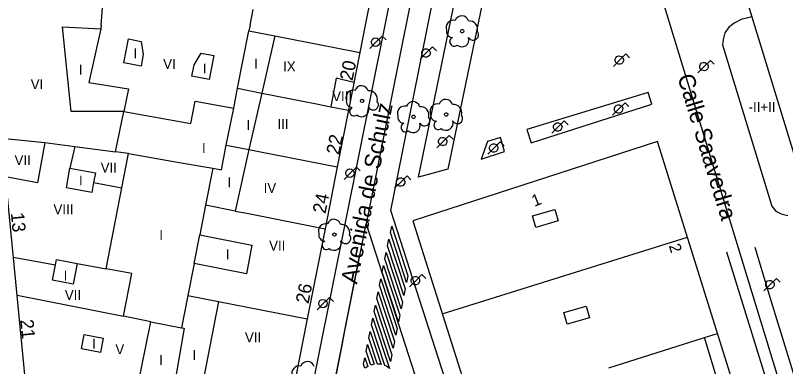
# Model space of a CAD drawing. Extents: x 282771 to 285132, y 4823109 to 4825496.
# Drawn here: x 284607.7 to 284723.9, y 4823744.1 to 4823797 of the extents above; entities that cross this region are included whole.
import ezdxf

# ---------------------------------------------------------------- set-up
doc = ezdxf.new("R2010")
doc.units = 0
for name, color, linetype in [('ACERA-BORDILLO', 7, 'Continuous'), ('ARBOL', 7, 'Continuous'), ('CALLE-EJE', 7, 'Continuous'), ('CALLE-TEXTO', 7, 'Continuous'), ('EDIFICIO', 7, 'Continuous'), ('FAROLA', 7, 'Continuous'), ('INTERIOR-EDIFICIO', 7, 'Continuous'), ('MEDIANERA', 7, 'Continuous'), ('NUM-LOCAL', 7, 'Continuous'), ('NUM-PORTAL', 7, 'Continuous'), ('NUM-VADO', 7, 'Continuous'), ('PASO-PEATONES', 7, 'Continuous'), ('SENAL-VIARIA', 7, 'Continuous'), ('TXT-ALTURA-EDIFICIO', 7, 'Continuous'), ('ZONA-VERDE', 7, 'Continuous')]:
    doc.layers.add(name, color=color, linetype=linetype)

msp = doc.modelspace()

# ---------------------------------------------------------------- linework, layer by layer
at = {"layer": 'ACERA-BORDILLO'}
for points in [[(284724.3, 4823717.91), (284723.88, 4823717.71), (284723.46, 4823717.55), (284687.44, 4823705.92), (284687.18, 4823705.85), (284686.9, 4823705.8), (284686.62, 4823705.78), (284686.32, 4823705.78), (284686.02, 4823705.82), (284685.72, 4823705.88), (284685.43, 4823705.98), (284685.15, 4823706.11), (284684.88, 4823706.26), (284684.63, 4823706.44), (284684.4, 4823706.65), (284684.2, 4823706.87), (284684.02, 4823707.11), (284683.88, 4823707.35), (284683.75, 4823707.6), (284683.66, 4823707.86), (284664.39, 4823767.65), (284669.96, 4823795.55), (284677.23, 4823831.67)], [(284638.08, 4823690.25), (284639.98, 4823691.13), (284641.63, 4823692.53), (284642.85, 4823694.32), (284643.53, 4823696.3), (284663.5, 4823795.56), (284669.57, 4823825.69)], [(284715, 4823761.41), (284726.7, 4823723.79)], [(284719.31, 4823762.09), (284721.78, 4823753.89), (284730.37, 4823725.98)]]:
    msp.add_lwpolyline(points, dxfattribs=at)
at = {"layer": 'ARBOL'}
for centre in [(284660.03, 4823784.15), (284655.86, 4823764)]:
    msp.add_circle(centre, 0.255, dxfattribs=at)
for centre, radius, start, end in [((284658.7, 4823784.68), 1.1, 75.4318, 200.5561), ((284659.96, 4823785.41), 1.04, 15.6423, 161.3843), ((284661.09, 4823784.41), 1.27, 345.0327, 95.7993), ((284658.59, 4823784.11), 0.935, 168.599, 268.1324), ((284661.7, 4823783.58), 0.797, 208.9625, 38.991), ((284658.83, 4823782.56), 0.672, 113.7367, 309.4725), ((284659.97, 4823782.86), 1.09, 228.9545, 17.928), ((284655.79, 4823765.26), 1.04, 15.6423, 161.3843), ((284654.53, 4823764.53), 1.1, 75.4318, 200.5561), ((284656.92, 4823764.26), 1.27, 345.0327, 95.7993), ((284654.42, 4823763.96), 0.935, 168.599, 268.1324), ((284657.53, 4823763.43), 0.797, 208.9625, 38.991), ((284654.66, 4823762.41), 0.672, 113.7367, 309.4725), ((284655.8, 4823762.71), 1.09, 228.9545, 17.928), ((284650.53, 4823743.08), 1.1, 75.4318, 200.5561), ((284651.79, 4823743.81), 1.04, 15.6423, 161.3843)]:
    msp.add_arc(centre, radius, start, end, dxfattribs=at)
for centre, major_axis, ratio, start_param, end_param in [((284673.81, 4823795.21), (0.638, 0.892), 0.999979, 0.366215, 2.550046), ((284675.07, 4823795.94), (0.604, 0.845), 0.999979, 5.605876, 8.149555), ((284676.2, 4823794.94), (0.74, 1.04), 0.999979, 5.071639, 7.004879), ((284673.7, 4823794.64), (-0.544, -0.761), 0.999979, 5.133882, 6.871067), ((284676.81, 4823794.11), (-0.463, -0.648), 0.999979, 5.838357, 9.154982), ((284673.94, 4823793.09), (-0.391, -0.547), 0.999979, 4.176355, 7.592588), ((284675.08, 4823793.39), (-0.631, -0.883), 0.999979, 6.187284, 8.787362), ((284666.46, 4823782.28), (0.611, 0.911), 0.999978, 0.33642, 2.52025), ((284667.72, 4823783.01), (0.578, 0.863), 0.999978, 5.576081, 8.11976), ((284671.41, 4823782.62), (0.638, 0.892), 0.999979, 0.366215, 2.550046), ((284672.67, 4823783.35), (0.604, 0.845), 0.999979, 5.605876, 8.149555), ((284673.8, 4823782.35), (0.74, 1.04), 0.999979, 5.071639, 7.004879), ((284668.85, 4823782.01), (0.71, 1.06), 0.999978, 5.041844, 6.975084), ((284671.3, 4823782.05), (-0.544, -0.761), 0.999979, 5.133882, 6.871067), ((284666.35, 4823781.71), (-0.521, -0.777), 0.999978, 5.104086, 6.841272), ((284669.46, 4823781.18), (-0.444, -0.662), 0.999978, 5.808562, 9.125186), ((284671.54, 4823780.5), (-0.391, -0.547), 0.999979, 4.176355, 7.592588), ((284672.68, 4823780.8), (-0.631, -0.883), 0.999979, 6.187284, 8.787362), ((284674.41, 4823781.52), (-0.463, -0.648), 0.999979, 5.838357, 9.154982), ((284666.59, 4823780.16), (-0.374, -0.558), 0.999978, 4.146559, 7.562793), ((284667.73, 4823780.46), (-0.605, -0.902), 0.999978, 6.157489, 8.757566)]:
    msp.add_ellipse(centre, major_axis=major_axis, ratio=ratio, start_param=start_param, end_param=end_param, dxfattribs=at)
for centre, major_axis, ratio in [((284675.14, 4823794.68), (0.148, 0.207), 0.999979), ((284672.74, 4823782.09), (0.148, 0.207), 0.999979), ((284667.79, 4823781.75), (0.142, 0.211), 0.999978)]:
    msp.add_ellipse(centre, major_axis=major_axis, ratio=ratio, dxfattribs=at)
at = {"layer": 'CALLE-EJE'}
for points in [[(284691.93, 4823843.22), (284728.21, 4823724.69), (284730.74, 4823714.34)], [(284675.04, 4823838.01), (284672.35, 4823824.18), (284660.64, 4823765.59)], [(284645.03, 4823686.98), (284647.55, 4823699.96), (284660.64, 4823765.59)], [(284660.64, 4823765.59), (284682.18, 4823698.86)]]:
    msp.add_lwpolyline(points, dxfattribs=at)
at = {"layer": 'EDIFICIO'}
for points in [[(284733.29, 4823846.71), (284703.09, 4823837.9), (284702.15, 4823837.43), (284701.61, 4823837.06), (284701.25, 4823836.27), (284701.33, 4823835.47), (284710.84, 4823804.37), (284711.24, 4823803.72), (284711.68, 4823803.17), (284712.19, 4823802.89), (284712.87, 4823802.74), (284713.67, 4823802.82), (284716.73, 4823803.76), (284718.85, 4823796.83), (284717.26, 4823796.41), (284716.2, 4823795.87), (284715.74, 4823795.55)], [(284663.31, 4823809.77), (284660.5, 4823795.56), (284659.69, 4823791.44), (284657.98, 4823782.76), (284656.29, 4823774.2), (284654.45, 4823764.88), (284651.77, 4823751.28), (284648.8, 4823736.23), (284646.72, 4823725.68), (284644.94, 4823716.63), (284643, 4823706.79), (284640.8, 4823695.62), (284639.15, 4823693.78), (284616.9, 4823686.6), (284614.51, 4823688.11), (284613.02, 4823703.31), (284611.81, 4823715.69), (284609.04, 4823743.9), (284607.97, 4823754.8), (284605.65, 4823778.53), (284603.98, 4823795.56), (284603.22, 4823803.31)], [(284715.74, 4823795.55), (284715.45, 4823795.35), (284714.78, 4823794.44), (284714.5, 4823793.41), (284714.44, 4823792.61), (284721.88, 4823768.26), (284722.47, 4823767.55), (284723.28, 4823767.14), (284724.28, 4823766.86)], [(284685.86, 4823708.82), (284695.07, 4823711.69), (284713.6, 4823717.48), (284722.66, 4823720.32), (284704.62, 4823778.01), (284667.68, 4823766.06), (284685.86, 4823708.82)]]:
    msp.add_lwpolyline(points, dxfattribs=at)
at = {"layer": 'FAROLA'}
for p, q in [((284663.06, 4823793.94), (284662.12, 4823793.01)), ((284663.65, 4823793.35), (284663.06, 4823793.94)), ((284662.12, 4823793.01), (284661.19, 4823792.07)), ((284670.66, 4823792.31), (284669.72, 4823791.38)), ((284671.25, 4823791.72), (284670.66, 4823792.31)), ((284669.72, 4823791.38), (284668.79, 4823790.44)), ((284699.82, 4823791.23), (284698.88, 4823790.3)), ((284700.41, 4823790.64), (284699.82, 4823791.23)), ((284698.88, 4823790.3), (284697.95, 4823789.36)), ((284711.65, 4823789.34), (284710.72, 4823788.4)), ((284712.59, 4823790.27), (284711.65, 4823789.34)), ((284713.18, 4823789.68), (284712.59, 4823790.27)), ((284699.71, 4823783.88), (284698.77, 4823782.95)), ((284700.3, 4823783.29), (284699.71, 4823783.88)), ((284698.77, 4823782.95), (284697.84, 4823782.01)), ((284690.54, 4823781.16), (284689.6, 4823780.23)), ((284691.13, 4823780.57), (284690.54, 4823781.16)), ((284689.6, 4823780.23), (284688.67, 4823779.29)), ((284673.19, 4823778.96), (284672.25, 4823778.03)), ((284673.78, 4823778.37), (284673.19, 4823778.96)), ((284672.25, 4823778.03), (284671.32, 4823777.09)), ((284680.88, 4823777.97), (284679.94, 4823777.04)), ((284681.47, 4823777.38), (284680.88, 4823777.97)), ((284679.94, 4823777.04), (284679.01, 4823776.1)), ((284659.18, 4823774.18), (284658.24, 4823773.25)), ((284659.77, 4823773.59), (284659.18, 4823774.18)), ((284658.24, 4823773.25), (284657.31, 4823772.31)), ((284665.88, 4823771.91), (284664.95, 4823770.97)), ((284666.82, 4823772.84), (284665.88, 4823771.91)), ((284667.41, 4823772.25), (284666.82, 4823772.84)), ((284669.07, 4823757.97), (284668.13, 4823757.04)), ((284669.66, 4823757.38), (284669.07, 4823757.97)), ((284668.13, 4823757.04), (284667.2, 4823756.1)), ((284722.55, 4823757.39), (284721.61, 4823756.46)), ((284723.14, 4823756.8), (284722.55, 4823757.39)), ((284721.61, 4823756.46), (284720.68, 4823755.52)), ((284655.11, 4823754.51), (284654.17, 4823753.58)), ((284655.7, 4823753.92), (284655.11, 4823754.51)), ((284654.17, 4823753.58), (284653.24, 4823752.64))]:
    msp.add_line(p, q, dxfattribs=at)
for centre in [(284662.08, 4823793.01), (284658.2, 4823773.25), (284654.13, 4823753.58)]:
    msp.add_circle(centre, 0.637, dxfattribs=at)
for centre, major_axis, ratio in [((284669.68, 4823791.38), (0.359, 0.527), 0.999978), ((284698.84, 4823790.3), (0.358, 0.528), 0.999978), ((284711.61, 4823789.34), (0.359, 0.527), 0.999978), ((284698.73, 4823782.95), (0.359, 0.527), 0.999978), ((284689.56, 4823780.23), (0.359, 0.527), 0.999978), ((284672.21, 4823778.03), (0.359, 0.527), 0.999978), ((284679.9, 4823777.04), (0.359, 0.527), 0.999978), ((284665.84, 4823771.91), (0.372, 0.518), 0.999979), ((284668.09, 4823757.04), (0.36, 0.526), 0.999978), ((284721.57, 4823756.46), (0.359, 0.527), 0.999978)]:
    msp.add_ellipse(centre, major_axis=major_axis, ratio=ratio, dxfattribs=at)
at = {"layer": 'INTERIOR-EDIFICIO'}
msp.add_line((284624.1, 4823782.54), (284634.19, 4823780.75), dxfattribs=at)
for points in [[(284624.1, 4823782.54), (284616.12, 4823782.55), (284614.81, 4823795.34), (284620.62, 4823795), (284618.79, 4823786.92)], [(284634.19, 4823780.75), (284634.85, 4823784.13), (284640.66, 4823783.07), (284641.25, 4823786.07), (284642.97, 4823794.74), (284646.87, 4823793.96), (284644.91, 4823785.34), (284642.97, 4823776.82), (284640.87, 4823767.54), (284636.43, 4823768.43), (284635.54, 4823763.95), (284643.42, 4823762.39), (284642.57, 4823758.08), (284634.69, 4823759.64), (284633.73, 4823754.83), (284638.35, 4823753.92), (284635.43, 4823738.89)], [(284624.77, 4823793.51), (284626.72, 4823793.13), (284627.02, 4823791.15), (284626.68, 4823789.39), (284624.07, 4823789.9), (284624.77, 4823793.51)], [(284634.69, 4823789.61), (284635.75, 4823791.36), (284637.67, 4823791), (284636.97, 4823787.38), (284634.36, 4823787.89), (284634.69, 4823789.61)], [(284618.79, 4823786.92), (284624.79, 4823785.98), (284624.1, 4823782.54)], [(284626.12, 4823740.69), (284628.16, 4823750.85), (284624.01, 4823751.67), (284625.27, 4823758.1), (284621.41, 4823758.81), (284623.77, 4823771.03), (284624.77, 4823776.2), (284622.82, 4823776.46), (284624.1, 4823782.54)], [(284619.79, 4823773.29), (284619.52, 4823771.84), (284619.25, 4823770.32), (284615.41, 4823771.02), (284615.95, 4823774), (284619.79, 4823773.29)], [(284689.13, 4823767.8), (284689.63, 4823766.05), (284686.26, 4823765.08), (284685.76, 4823766.83), (284689.13, 4823767.8)], [(284613.77, 4823759.41), (284613.93, 4823760.22), (284617.03, 4823759.63), (284616.44, 4823756.52), (284613.34, 4823757.12), (284613.77, 4823759.41)], [(284693.83, 4823753.19), (284694.33, 4823751.44), (284690.96, 4823750.47), (284690.46, 4823752.22), (284693.83, 4823753.19)], [(284620.96, 4823748.35), (284620.54, 4823746.2), (284617.7, 4823746.76), (284618.12, 4823748.92), (284620.96, 4823748.35)]]:
    msp.add_lwpolyline(points, dxfattribs=at)
at = {"layer": 'MEDIANERA'}
for p, q in [((284718.85, 4823796.83), (284727.75, 4823767.73)), ((284672.13, 4823752.05), (284709.12, 4823763.6)), ((284697.29, 4823743.92), (284711.7, 4823748.48)), ((284711.7, 4823748.48), (284713.66, 4823749.1)), ((284719.22, 4823723.85), (284711.7, 4823748.48))]:
    msp.add_line(p, q, dxfattribs=at)
for points in [[(284620.66, 4823795.56), (284621.19, 4823802.15)], [(284643.13, 4823795.56), (284643.6, 4823797.94)], [(284620.66, 4823795.56), (284620.62, 4823795)], [(284643.13, 4823795.56), (284642.97, 4823794.74)], [(284646.87, 4823793.96), (284649.67, 4823793.41), (284655.88, 4823792.19), (284659.69, 4823791.44)], [(284658.79, 4823786.92), (284656.14, 4823787.56), (284655.3, 4823783.28)], [(284641.25, 4823786.07), (284644.91, 4823785.34)], [(284644.91, 4823785.34), (284653.15, 4823783.71), (284655.3, 4823783.28)], [(284639.55, 4823777.5), (284640.66, 4823783.07)], [(284655.3, 4823783.28), (284657.98, 4823782.76)], [(284605.65, 4823778.53), (284612.18, 4823777.89)], [(284612.18, 4823777.89), (284611.06, 4823771.82), (284606.22, 4823772.69)], [(284612.18, 4823777.89), (284616.7, 4823777.28)], [(284616.7, 4823777.28), (284615.95, 4823774)], [(284616.7, 4823777.28), (284622.82, 4823776.46)], [(284637.53, 4823773.99), (284638.82, 4823773.77), (284639.55, 4823777.5)], [(284639.55, 4823777.5), (284642.97, 4823776.82), (284644.48, 4823776.53)], [(284644.48, 4823776.53), (284656.29, 4823774.2)], [(284624.77, 4823776.2), (284633.04, 4823774.76), (284637.53, 4823773.99)], [(284637.53, 4823773.99), (284636.43, 4823768.43)], [(284619.52, 4823771.84), (284623.77, 4823771.03)], [(284640.87, 4823767.54), (284642.63, 4823767.2)], [(284642.63, 4823767.2), (284654.45, 4823764.88)], [(284634.69, 4823759.64), (284635.54, 4823763.95)], [(284607.4, 4823760.61), (284613.77, 4823759.41)], [(284617.03, 4823759.63), (284621.41, 4823758.81)], [(284624.01, 4823751.66), (284607.97, 4823754.8)], [(284633.73, 4823754.83), (284632.77, 4823749.95)], [(284638.35, 4823753.92), (284651.77, 4823751.28)], [(284628.16, 4823750.85), (284632.77, 4823749.95)], [(284632.77, 4823749.95), (284633.2, 4823749.87), (284631.41, 4823739.74)]]:
    msp.add_lwpolyline(points, dxfattribs=at)
at = {"layer": 'PASO-PEATONES'}
for points in [[(284664.3, 4823764.29), (284664.5, 4823765.28), (284666.95, 4823757.77), (284666.75, 4823756.78)], [(284663.89, 4823762.3), (284664.09, 4823763.29), (284666.54, 4823755.79), (284666.34, 4823754.79)], [(284663.49, 4823760.32), (284663.69, 4823761.31), (284666.14, 4823753.8), (284665.94, 4823752.81)], [(284663.08, 4823758.33), (284663.29, 4823759.32), (284665.74, 4823751.82), (284665.53, 4823750.82)], [(284662.68, 4823756.35), (284662.88, 4823757.34), (284665.33, 4823749.83), (284665.13, 4823748.84)], [(284662.28, 4823754.36), (284662.48, 4823755.35), (284664.93, 4823747.85), (284664.73, 4823746.85)], [(284661.87, 4823752.38), (284662.07, 4823753.37), (284664.52, 4823745.86), (284664.32, 4823744.87)], [(284661.47, 4823750.39), (284661.67, 4823751.38), (284664.15, 4823743.79), (284663.72, 4823744.14), (284663.47, 4823744.26)], [(284661.06, 4823748.41), (284661.27, 4823749.4), (284662.89, 4823744.42), (284662.71, 4823744.45), (284662.35, 4823744.45)], [(284660.66, 4823746.42), (284660.86, 4823747.41), (284661.84, 4823744.43), (284661.66, 4823744.41), (284661.35, 4823744.32)], [(284660.26, 4823744.44), (284660.46, 4823745.43), (284660.89, 4823744.11), (284660.64, 4823743.96), (284660.45, 4823743.84)]]:
    msp.add_lwpolyline(points, close=True, dxfattribs=at)
at = {"layer": 'SENAL-VIARIA'}
for points in [[(284657.07, 4823747.79), (284659.67, 4823760.74)], [(284657.07, 4823747.79), (284647.55, 4823699.96), (284644.57, 4823700.65)]]:
    msp.add_lwpolyline(points, dxfattribs=at)
at = {"layer": 'ZONA-VERDE'}
for p, q in [((284683.9, 4823826.76), (284672.99, 4823773.84)), ((284668.56, 4823772.65), (284679.41, 4823825.5)), ((284703.2, 4823785.44), (284684.92, 4823779.84)), ((284703.74, 4823783.65), (284703.2, 4823785.44)), ((284685.54, 4823777.81), (284703.74, 4823783.65)), ((284684.92, 4823779.84), (284685.54, 4823777.81)), ((284678.95, 4823778.02), (284678.01, 4823775.39)), ((284680.91, 4823778.62), (284678.95, 4823778.02)), ((284681.55, 4823776.52), (284680.91, 4823778.62)), ((284678.01, 4823775.39), (284681.55, 4823776.52)), ((284672.99, 4823773.84), (284668.56, 4823772.65))]:
    msp.add_line(p, q, dxfattribs=at)

# ---------------------------------------------------------------- texts
at = {"layer": 'CALLE-TEXTO'}
for s, rotation, p in [('Calle Saavedra', 287.0184, (284707.59, 4823787.8)), ('Avenida de Schulz', 78.7154, (284659.26, 4823756.43))]:
    msp.add_text(s, height=2.5, rotation=rotation, dxfattribs=at).set_placement(p)
at = {"layer": 'NUM-LOCAL'}
msp.add_text('2', height=1.75, rotation=287.4794, dxfattribs=at).set_placement((284706.3, 4823762.32))
at = {"layer": 'NUM-PORTAL'}
for s, height, rotation, p in [('20', 2, 78.44, (284658.58, 4823787.1)), ('24', 2, 78.44, (284654.5, 4823767.06)), ('1', 1.75, 21.8793, (284686.04, 4823768.17)), ('13', 2, 275.57, (284607.03, 4823767.24)), ('26', 2, 78.44, (284651.94, 4823753.48)), ('21', 2, 275.57, (284608.45, 4823751.13))]:
    msp.add_text(s, height=height, rotation=rotation, dxfattribs=at).set_placement(p)
at = {"layer": 'NUM-VADO'}
msp.add_text('22', height=2, rotation=78.44, dxfattribs=at).set_placement((284656.56, 4823775.94))
at = {"layer": 'TXT-ALTURA-EDIFICIO'}
for s, rotation, p in [('I', 0, (284625.53, 4823790.57)), ('VI', 0, (284630.02, 4823788.96)), ('I', 0, (284643.75, 4823789)), ('I', 0, (284617.28, 4823788.12)), ('I', 0, (284636.01, 4823788.29)), ('IX', 0, (284648.11, 4823788.6)), ('VI', 0, (284610.03, 4823785.93)), ('VIII', 0, (284655.52, 4823784.12)), ('-II+II', 0.0006, (284718.36, 4823782.5)), ('I', 0, (284642.58, 4823779.76)), ('III', 0, (284647.26, 4823779.91)), ('I', 0, (284635.88, 4823776.3)), ('VII', 0, (284607.59, 4823774.47)), ('VII', 0, (284620.59, 4823773.35)), ('I', 0, (284617.31, 4823771.4)), ('I', 0, (284639.73, 4823771.11)), ('IV', 0, (284645.18, 4823770.28)), ('VIII', 0, (284613.47, 4823767.04)), ('I', 0, (284629.44, 4823763.19)), ('VII', 0, (284646.01, 4823761.57)), ('I', 0, (284639.46, 4823760.25)), ('I', 0, (284615, 4823757.05)), ('VII', 0, (284615.18, 4823754.13)), ('VII', 0, (284642.36, 4823747.74)), ('I', 0, (284619.3, 4823746.79)), ('V', 0, (284622.81, 4823745.96)), ('I', 0, (284634.45, 4823745.09)), ('I', 0, (284629.43, 4823744.31))]:
    msp.add_text(s, height=1.5, rotation=rotation, dxfattribs=at).set_placement(p)

doc.saveas('drawing.dxf')
